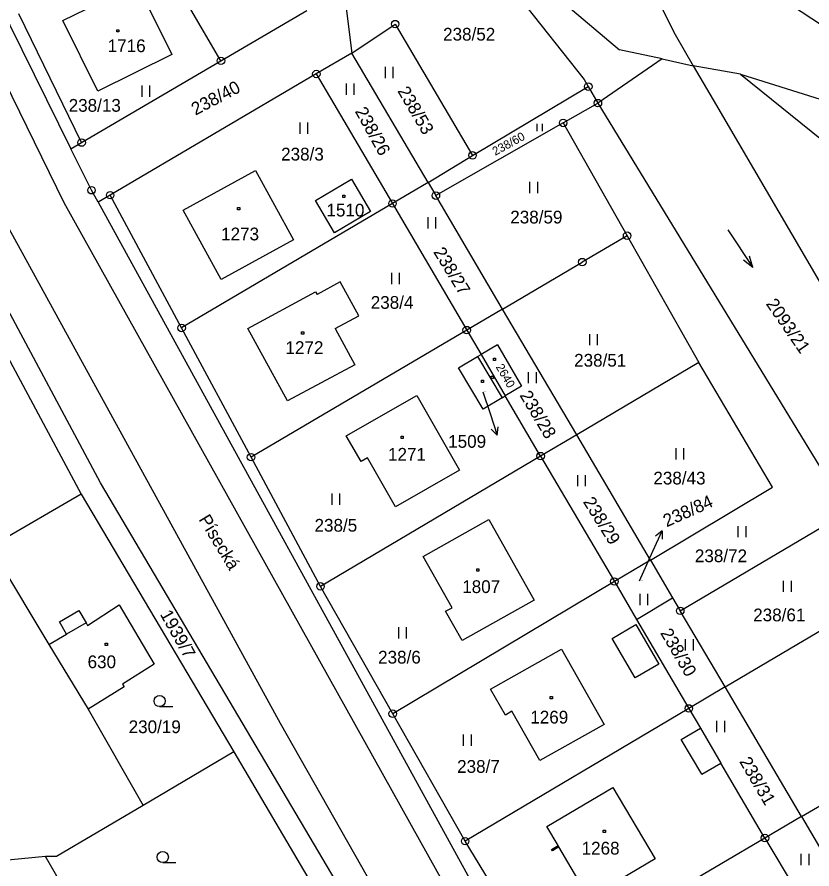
# Model space of a CAD drawing. Extents: x -795483 to -789093, y -1112258 to -1108741.
# Drawn here: x -791629.5 to -791523.5, y -1111209.4 to -1111095.9 of the extents above; entities that cross this region are included whole.
import ezdxf

# ---------------------------------------------------------------- set-up
doc = ezdxf.new("R2010")
doc.units = 0
for name, color, linetype in [('Komunikace', 7, 'Continuous'), ('Vrstva 1', 7, 'Continuous'), ('Vrstva 14', 7, 'Continuous'), ('Vrstva 15', 7, 'Continuous'), ('Vrstva 16', 7, 'Continuous'), ('Vrstva 2', 7, 'Continuous'), ('Vrstva 23', 7, 'Continuous'), ('Vrstva 25', 7, 'Continuous'), ('Vrstva 28', 7, 'Continuous'), ('Vrstva 38', 7, 'Continuous')]:
    doc.layers.add(name, color=color, linetype=linetype)

msp = doc.modelspace()

# ---------------------------------------------------------------- linework, layer by layer
at = {"layer": 'Komunikace'}
for p, q in [((-791567.38, -1111145.79), (-791566.43, -1111148.71)), ((-791546.53, -1111170.98), (-791544.76, -1111167.06))]:
    msp.add_line(p, q, dxfattribs=at)
at = {"layer": 'Vrstva 1'}
for p, q in [((-791649.55, -1111058.2), (-791622.27, -1111113.42)), ((-791570.55, -1111083.07), (-791553.89, -1111104.2)), ((-791548.23, -1111085.17), (-791541.78, -1111098.2)), ((-791602.29, -1111101.7), (-791611.88, -1111085.3)), ((-791562.23, -1111089.16), (-791549.17, -1111100.24)), ((-791623.36, -1111096.31), (-791613.5, -1111091.44)), ((-791613.5, -1111091.44), (-791608.85, -1111100.85)), ((-791585.95, -1111092.11), (-791584.83, -1111100.66)), ((-791528, -1111093.12), (-791522.13, -1111096.97)), ((-791602.29, -1111101.7), (-791590.86, -1111094.99)), ((-791620.86, -1111112.59), (-791629.23, -1111095.42)), ((-791618.71, -1111105.72), (-791623.36, -1111096.31)), ((-791584.83, -1111100.66), (-791579.08, -1111096.8)), ((-791579.08, -1111096.8), (-791568.77, -1111114.3)), ((-791541.78, -1111098.2), (-791539.36, -1111102.35)), ((-791608.85, -1111100.85), (-791618.71, -1111105.72)), ((-791584.83, -1111100.66), (-791589.58, -1111103.45)), ((-791574.68, -1111117.91), (-791584.83, -1111100.66)), ((-791543.51, -1111101.44), (-791549.17, -1111100.24)), ((-791620.86, -1111112.59), (-791602.29, -1111101.7)), ((-791543.51, -1111101.44), (-791552.06, -1111107.33)), ((-791543.51, -1111101.44), (-791539.36, -1111102.35)), ((-791533.06, -1111103.46), (-791539.36, -1111102.35)), ((-791539.36, -1111102.35), (-791536.7, -1111106.9)), ((-791589.58, -1111103.45), (-791617.05, -1111119.6)), ((-791589.58, -1111103.45), (-791579.43, -1111120.71)), ((-791553.89, -1111104.2), (-791553.34, -1111105.13)), ((-791533.06, -1111103.46), (-791512.58, -1111109.89)), ((-791533.06, -1111103.46), (-791516.11, -1111117.17)), ((-791568.77, -1111114.3), (-791553.34, -1111105.13)), ((-791553.34, -1111105.13), (-791552.06, -1111107.33)), ((-791556.69, -1111109.97), (-791552.06, -1111107.33)), ((-791552.06, -1111107.33), (-791520.15, -1111159.65)), ((-791536.7, -1111106.9), (-791509.72, -1111153.12)), ((-791556.69, -1111109.97), (-791573.65, -1111119.66)), ((-791556.69, -1111109.97), (-791548.17, -1111125)), ((-791622.27, -1111113.42), (-791620.86, -1111112.59)), ((-791619.54, -1111118.94), (-791622.27, -1111113.42)), ((-791574.68, -1111117.91), (-791568.77, -1111114.3)), ((-791607.33, -1111121.59), (-791597.67, -1111116.32)), ((-791597.67, -1111116.32), (-791592.63, -1111125.53)), ((-791589.71, -1111120.3), (-791584.89, -1111117.45)), ((-791584.89, -1111117.45), (-791582.34, -1111121.78)), ((-791574.68, -1111117.91), (-791579.43, -1111120.71)), ((-791574.68, -1111117.91), (-791573.65, -1111119.66)), ((-791618.66, -1111120.55), (-791619.54, -1111118.94)), ((-791617.05, -1111119.6), (-791618.66, -1111120.55)), ((-791607.53, -1111137.29), (-791617.05, -1111119.6)), ((-791587.16, -1111124.62), (-791589.71, -1111120.3)), ((-791564.76, -1111134.77), (-791573.65, -1111119.66)), ((-791618.66, -1111120.55), (-791561.86, -1111223.94)), ((-791579.43, -1111120.71), (-791607.53, -1111137.29)), ((-791579.43, -1111120.71), (-791569.54, -1111137.58)), ((-791602.27, -1111130.82), (-791607.33, -1111121.59)), ((-791582.34, -1111121.78), (-791587.16, -1111124.62)), ((-791592.63, -1111125.53), (-791602.27, -1111130.82)), ((-791548.17, -1111125), (-791554.14, -1111128.52)), ((-791548.17, -1111125), (-791538.59, -1111141.88)), ((-791564.76, -1111134.77), (-791554.14, -1111128.52)), ((-791586.4, -1111131.16), (-791589.47, -1111132.85)), ((-791583.93, -1111135.67), (-791586.4, -1111131.16)), ((-791618.34, -1111157.94), (-791632.35, -1111131.77)), ((-791598.71, -1111137.35), (-791589.68, -1111132.47)), ((-791589.68, -1111132.47), (-791589.47, -1111132.85)), ((-791634.99, -1111133.18), (-791620.93, -1111159.45)), ((-791564.76, -1111134.77), (-791569.54, -1111137.58)), ((-791554.89, -1111151.53), (-791564.76, -1111134.77)), ((-791587.06, -1111137.36), (-791583.93, -1111135.67)), ((-791598.28, -1111154.51), (-791607.53, -1111137.29)), ((-791593.44, -1111147), (-791598.71, -1111137.35)), ((-791587.06, -1111137.36), (-791584.47, -1111142.19)), ((-791569.54, -1111137.58), (-791598.28, -1111154.51)), ((-791569.54, -1111137.58), (-791567.63, -1111140.83)), ((-791565.45, -1111139.53), (-791567.63, -1111140.83)), ((-791565.45, -1111139.53), (-791562.26, -1111145.06)), ((-791570.63, -1111142.63), (-791568.1, -1111141.11)), ((-791568.1, -1111141.11), (-791567.63, -1111140.83)), ((-791567.63, -1111140.83), (-791564.4, -1111146.34)), ((-791538.59, -1111141.88), (-791554.89, -1111151.53)), ((-791528.81, -1111158.52), (-791538.59, -1111141.88)), ((-791584.47, -1111142.19), (-791593.44, -1111147)), ((-791567.35, -1111148.11), (-791570.63, -1111142.63)), ((-791562.26, -1111145.06), (-791564.4, -1111146.34)), ((-791585.59, -1111151.65), (-791576.21, -1111146.29)), ((-791576.21, -1111146.29), (-791570.51, -1111156.26)), ((-791564.82, -1111146.59), (-791564.4, -1111146.34)), ((-791559.69, -1111154.37), (-791564.4, -1111146.34)), ((-791564.82, -1111146.59), (-791567.35, -1111148.11)), ((-791583.6, -1111155.11), (-791585.59, -1111151.65)), ((-791554.89, -1111151.53), (-791559.69, -1111154.37)), ((-791545.07, -1111168.22), (-791554.89, -1111151.53)), ((-791559.69, -1111154.37), (-791589.03, -1111171.73)), ((-791559.69, -1111154.37), (-791549.87, -1111171.08)), ((-791589.03, -1111171.73), (-791598.28, -1111154.51)), ((-791582.75, -1111154.61), (-791583.6, -1111155.11)), ((-791579.01, -1111161.12), (-791582.75, -1111154.61)), ((-791570.51, -1111156.26), (-791579.01, -1111161.12)), ((-791582.76, -1111218.1), (-791618.34, -1111157.94)), ((-791545.07, -1111168.22), (-791528.81, -1111158.52)), ((-791620.93, -1111159.45), (-791633.04, -1111166.49)), ((-791620.93, -1111159.45), (-791600.56, -1111193.79)), ((-791575.34, -1111167.74), (-791566.58, -1111162.82)), ((-791566.58, -1111162.82), (-791560.56, -1111173.59)), ((-791541.09, -1111174.99), (-791522.29, -1111163.89)), ((-791633.04, -1111166.49), (-791625.23, -1111179.49)), ((-791571.48, -1111174.6), (-791575.34, -1111167.74)), ((-791545.07, -1111168.22), (-791549.87, -1111171.08)), ((-791545.07, -1111168.22), (-791542.11, -1111173.26)), ((-791549.87, -1111171.08), (-791579.4, -1111188.7)), ((-791549.87, -1111171.08), (-791546.9, -1111176.15)), ((-791579.4, -1111188.7), (-791589.03, -1111171.73)), ((-791560.56, -1111173.59), (-791570.16, -1111178.96)), ((-791546.9, -1111176.15), (-791542.11, -1111173.26)), ((-791542.11, -1111173.26), (-791541.09, -1111174.99)), ((-791620.06, -1111176.96), (-791615.84, -1111174.21)), ((-791615.84, -1111174.21), (-791611.17, -1111182.1)), ((-791572.35, -1111175.05), (-791571.48, -1111174.6)), ((-791535.12, -1111185.14), (-791516.08, -1111173.84)), ((-791623.82, -1111176.44), (-791621.24, -1111174.94)), ((-791621.24, -1111174.94), (-791620.27, -1111176.6)), ((-791570.16, -1111178.96), (-791572.35, -1111175.05)), ((-791535.12, -1111185.14), (-791541.09, -1111174.99)), ((-791622.86, -1111178.1), (-791623.82, -1111176.44)), ((-791620.27, -1111176.6), (-791620.06, -1111176.96)), ((-791546.9, -1111176.15), (-791539.94, -1111188)), ((-791625.23, -1111179.49), (-791622.86, -1111178.1)), ((-791566.36, -1111185.41), (-791556.93, -1111180.08)), ((-791556.93, -1111180.08), (-791551.22, -1111190.12)), ((-791611.17, -1111182.1), (-791615.41, -1111184.75)), ((-791615.41, -1111184.75), (-791615.19, -1111185.1)), ((-791615.19, -1111185.1), (-791619.99, -1111188.1)), ((-791564.38, -1111188.89), (-791566.36, -1111185.41)), ((-791535.12, -1111185.14), (-791539.94, -1111188)), ((-791524.94, -1111202.42), (-791535.12, -1111185.14)), ((-791619.99, -1111188.1), (-791612.66, -1111200.93)), ((-791539.94, -1111188), (-791569.75, -1111205.69)), ((-791563.53, -1111188.37), (-791564.38, -1111188.89)), ((-791559.82, -1111194.95), (-791563.53, -1111188.37)), ((-791539.94, -1111188), (-791538.39, -1111190.64)), ((-791569.75, -1111205.69), (-791579.4, -1111188.7)), ((-791551.22, -1111190.12), (-791559.82, -1111194.95)), ((-791538.39, -1111190.64), (-791535.67, -1111195.27)), ((-791524.94, -1111202.42), (-791505.4, -1111190.96)), ((-791600.56, -1111193.79), (-791612.66, -1111200.93)), ((-791600.56, -1111193.79), (-791585.35, -1111219.61)), ((-791529.8, -1111205.27), (-791535.67, -1111195.27)), ((-791558.85, -1111203.73), (-791550.06, -1111198.55)), ((-791550.06, -1111198.55), (-791544.43, -1111208.05)), ((-791612.66, -1111200.93), (-791624.22, -1111207.75)), ((-791524.94, -1111202.42), (-791529.8, -1111205.27)), ((-791524.94, -1111202.42), (-791515.11, -1111219.12)), ((-791557.35, -1111206.28), (-791558.85, -1111203.73)), ((-791529.8, -1111205.27), (-791559.43, -1111222.66)), ((-791529.8, -1111205.27), (-791519.59, -1111222.4)), ((-791559.43, -1111222.66), (-791569.75, -1111205.69)), ((-791558.24, -1111206.8), (-791557.35, -1111206.28)), ((-791557.25, -1111206.45), (-791558.13, -1111206.97)), ((-791553.25, -1111213.24), (-791557.25, -1111206.45)), ((-791625.69, -1111207.74), (-791641.09, -1111209.26)), ((-791624.22, -1111207.75), (-791625.69, -1111207.74)), ((-791620.74, -1111216.15), (-791625.69, -1111207.74)), ((-791558.13, -1111206.97), (-791558.24, -1111206.8)), ((-791544.43, -1111208.05), (-791553.25, -1111213.24))]:
    msp.add_line(p, q, dxfattribs=at)
at = {"layer": 'Vrstva 16'}
for p, q in [((-791566.43, -1111148.71), (-791565.5, -1111151.56)), ((-791565.5, -1111151.56), (-791566.29, -1111150.77)), ((-791565.5, -1111151.56), (-791565.33, -1111150.46)), ((-791544.76, -1111167.06), (-791543.52, -1111164.33)), ((-791543.52, -1111164.33), (-791544.39, -1111165.03)), ((-791543.52, -1111164.33), (-791543.48, -1111165.44))]:
    msp.add_line(p, q, dxfattribs=at)
at = {"layer": 'Vrstva 2'}
for p, q in [((-791623.19, -1111120.61), (-791638.8, -1111088.74)), ((-791632.92, -1111119.76), (-791594.41, -1111189.98)), ((-791564.58, -1111225.69), (-791623.19, -1111120.61)), ((-791568.1, -1111141.11), (-791564.82, -1111146.59)), ((-791620.27, -1111176.6), (-791622.86, -1111178.1)), ((-791550.14, -1111178.67), (-791546.99, -1111176.83)), ((-791546.99, -1111176.83), (-791543.94, -1111182.08)), ((-791547.09, -1111183.92), (-791550.14, -1111178.67)), ((-791625.23, -1111179.49), (-791619.99, -1111188.1)), ((-791543.94, -1111182.08), (-791547.09, -1111183.92)), ((-791594.41, -1111189.98), (-791571.55, -1111230.15)), ((-791540.97, -1111192.13), (-791538.39, -1111190.64)), ((-791538.23, -1111196.75), (-791540.97, -1111192.13)), ((-791538.23, -1111196.75), (-791535.67, -1111195.27)), ((-791557.25, -1111206.45), (-791557.35, -1111206.28))]:
    msp.add_line(p, q, dxfattribs=at)
at = {"layer": 'Vrstva 23'}
for p, q in [((-791580.38, -1111104), (-791580.38, -1111102.5)), ((-791579.38, -1111102.5), (-791579.38, -1111104)), ((-791612.8, -1111106.48), (-791612.8, -1111104.98)), ((-791611.8, -1111104.98), (-791611.8, -1111106.48)), ((-791585.57, -1111106.23), (-791585.57, -1111104.73)), ((-791584.57, -1111104.73), (-791584.57, -1111106.23)), ((-791591.75, -1111111.42), (-791591.75, -1111109.92)), ((-791590.75, -1111109.92), (-791590.75, -1111111.42)), ((-791560.17, -1111111.09), (-791560.17, -1111110.08)), ((-791559.49, -1111110.08), (-791559.49, -1111111.09)), ((-791561.11, -1111119.33), (-791561.11, -1111117.83)), ((-791560.11, -1111117.83), (-791560.11, -1111119.33)), ((-791574.7, -1111124.02), (-791574.7, -1111122.52)), ((-791573.7, -1111122.52), (-791573.7, -1111124.02)), ((-791534.73, -1111124.23), (-791531.43, -1111129.25)), ((-791531.43, -1111129.25), (-791532.67, -1111128.27)), ((-791531.43, -1111129.25), (-791531.84, -1111127.72)), ((-791579.53, -1111131.45), (-791579.53, -1111129.95)), ((-791578.53, -1111129.95), (-791578.53, -1111131.45)), ((-791553.14, -1111139.6), (-791553.14, -1111138.1)), ((-791552.14, -1111138.1), (-791552.14, -1111139.6)), ((-791561.29, -1111144.67), (-791561.29, -1111143.17)), ((-791560.29, -1111143.17), (-791560.29, -1111144.67)), ((-791541.65, -1111154.81), (-791541.65, -1111153.31)), ((-791540.65, -1111153.31), (-791540.65, -1111154.81)), ((-791554.74, -1111158.39), (-791554.74, -1111156.89)), ((-791553.74, -1111156.89), (-791553.74, -1111158.39)), ((-791587.49, -1111160.86), (-791587.49, -1111159.36)), ((-791586.49, -1111159.36), (-791586.49, -1111160.86)), ((-791533.37, -1111165.19), (-791533.37, -1111163.69)), ((-791532.37, -1111163.69), (-791532.37, -1111165.19)), ((-791527.32, -1111172.48), (-791527.32, -1111170.98)), ((-791526.32, -1111170.98), (-791526.32, -1111172.48)), ((-791546.43, -1111174.24), (-791546.43, -1111172.74)), ((-791545.43, -1111172.74), (-791545.43, -1111174.24)), ((-791578.59, -1111178.66), (-791578.59, -1111177.16)), ((-791577.59, -1111177.16), (-791577.59, -1111178.66)), ((-791540.38, -1111180.28), (-791540.38, -1111178.78)), ((-791539.38, -1111178.78), (-791539.38, -1111180.28)), ((-791610.46, -1111187.76), (-791608.71, -1111187.76)), ((-791536.21, -1111191.14), (-791536.21, -1111189.64)), ((-791535.21, -1111189.64), (-791535.21, -1111191.14)), ((-791569.96, -1111192.98), (-791569.96, -1111191.48)), ((-791568.96, -1111191.48), (-791568.96, -1111192.98)), ((-791524.97, -1111208.89), (-791524.97, -1111207.39)), ((-791523.97, -1111207.39), (-791523.97, -1111208.89)), ((-791610.04, -1111208.55), (-791608.29, -1111208.55))]:
    msp.add_line(p, q, dxfattribs=at)
for centre in [(-791610.46, -1111187.01), (-791610.04, -1111207.8)]:
    msp.add_circle(centre, 0.75, dxfattribs=at)
at = {"layer": 'Vrstva 25'}
for p, q in [((-791616.18, -1111097.55), (-791615.88, -1111097.55)), ((-791616.18, -1111097.85), (-791616.18, -1111097.55)), ((-791615.88, -1111097.55), (-791615.88, -1111097.85)), ((-791615.88, -1111097.85), (-791616.18, -1111097.85)), ((-791586.06, -1111119.61), (-791585.76, -1111119.61)), ((-791586.06, -1111119.91), (-791586.06, -1111119.61)), ((-791585.76, -1111119.91), (-791586.06, -1111119.91)), ((-791585.76, -1111119.61), (-791585.76, -1111119.91)), ((-791600.07, -1111121.26), (-791599.77, -1111121.26)), ((-791600.07, -1111121.56), (-791600.07, -1111121.26)), ((-791599.77, -1111121.26), (-791599.77, -1111121.56)), ((-791599.77, -1111121.56), (-791600.07, -1111121.56)), ((-791591.55, -1111137.82), (-791591.25, -1111137.82)), ((-791591.55, -1111138.12), (-791591.55, -1111137.82)), ((-791591.25, -1111138.12), (-791591.55, -1111138.12)), ((-791591.25, -1111137.82), (-791591.25, -1111138.12)), ((-791565.99, -1111141.31), (-791565.69, -1111141.31)), ((-791565.99, -1111141.61), (-791565.99, -1111141.31)), ((-791565.69, -1111141.61), (-791565.99, -1111141.61)), ((-791565.69, -1111141.31), (-791565.69, -1111141.61)), ((-791566.28, -1111143.72), (-791565.98, -1111143.72)), ((-791566.28, -1111144.02), (-791566.28, -1111143.72)), ((-791565.98, -1111144.02), (-791566.28, -1111144.02)), ((-791565.98, -1111143.72), (-791565.98, -1111144.02)), ((-791567.59, -1111144.26), (-791567.29, -1111144.26)), ((-791567.59, -1111144.56), (-791567.59, -1111144.26)), ((-791567.29, -1111144.56), (-791567.59, -1111144.56)), ((-791567.29, -1111144.26), (-791567.29, -1111144.56)), ((-791578.29, -1111151.73), (-791577.99, -1111151.73)), ((-791578.29, -1111152.03), (-791578.29, -1111151.73)), ((-791577.99, -1111152.03), (-791578.29, -1111152.03)), ((-791577.99, -1111151.73), (-791577.99, -1111152.03)), ((-791568.21, -1111169.4), (-791567.91, -1111169.4)), ((-791568.21, -1111169.7), (-791568.21, -1111169.4)), ((-791567.91, -1111169.7), (-791568.21, -1111169.7)), ((-791567.91, -1111169.4), (-791567.91, -1111169.7)), ((-791617.71, -1111179.31), (-791617.41, -1111179.31)), ((-791617.71, -1111179.61), (-791617.71, -1111179.31)), ((-791617.41, -1111179.31), (-791617.41, -1111179.61)), ((-791617.41, -1111179.61), (-791617.71, -1111179.61)), ((-791558.42, -1111186.42), (-791558.12, -1111186.42)), ((-791558.42, -1111186.72), (-791558.42, -1111186.42)), ((-791558.12, -1111186.72), (-791558.42, -1111186.72)), ((-791558.12, -1111186.42), (-791558.12, -1111186.72)), ((-791551.35, -1111204.24), (-791551.05, -1111204.24)), ((-791551.35, -1111204.54), (-791551.35, -1111204.24)), ((-791551.05, -1111204.24), (-791551.05, -1111204.54)), ((-791551.05, -1111204.54), (-791551.35, -1111204.54))]:
    msp.add_line(p, q, dxfattribs=at)
at = {"layer": 'Vrstva 28'}
for centre, radius in [((-791579.08, -1111096.8), 0.5), ((-791579.08, -1111096.8), 0.01), ((-791602.29, -1111101.7), 0.5), ((-791602.29, -1111101.7), 0.01), ((-791589.58, -1111103.45), 0.5), ((-791589.58, -1111103.45), 0.01), ((-791553.34, -1111105.13), 0.5), ((-791553.34, -1111105.13), 0.01), ((-791552.06, -1111107.33), 0.5), ((-791552.06, -1111107.33), 0.01), ((-791556.69, -1111109.97), 0.5), ((-791556.69, -1111109.97), 0.01), ((-791620.86, -1111112.59), 0.5), ((-791620.86, -1111112.59), 0.01), ((-791568.77, -1111114.3), 0.5), ((-791568.77, -1111114.3), 0.01), ((-791619.54, -1111118.94), 0.5), ((-791619.54, -1111118.94), 0.01), ((-791617.05, -1111119.6), 0.5), ((-791573.65, -1111119.66), 0.5), ((-791617.05, -1111119.6), 0.01), ((-791579.43, -1111120.71), 0.5), ((-791573.65, -1111119.66), 0.01), ((-791579.43, -1111120.71), 0.01), ((-791548.17, -1111125), 0.5), ((-791548.17, -1111125), 0.01), ((-791554.14, -1111128.52), 0.5), ((-791554.14, -1111128.52), 0.01), ((-791607.53, -1111137.29), 0.5), ((-791607.53, -1111137.29), 0.01), ((-791569.54, -1111137.58), 0.5), ((-791569.54, -1111137.58), 0.01), ((-791598.28, -1111154.51), 0.5), ((-791559.69, -1111154.37), 0.5), ((-791559.69, -1111154.37), 0.01), ((-791598.28, -1111154.51), 0.01), ((-791589.03, -1111171.73), 0.5), ((-791549.87, -1111171.08), 0.5), ((-791549.87, -1111171.08), 0.01), ((-791589.03, -1111171.73), 0.01), ((-791541.09, -1111174.99), 0.5), ((-791541.09, -1111174.99), 0.01), ((-791579.4, -1111188.7), 0.5), ((-791539.94, -1111188), 0.5), ((-791539.94, -1111188), 0.01), ((-791579.4, -1111188.7), 0.01), ((-791569.75, -1111205.69), 0.5), ((-791529.8, -1111205.27), 0.5), ((-791529.8, -1111205.27), 0.01), ((-791569.75, -1111205.69), 0.01)]:
    msp.add_circle(centre, radius, dxfattribs=at)

# ---------------------------------------------------------------- texts
at = {"layer": 'Vrstva 14'}
for s, height, p in [('238/52', 1.7, (-791572.69, -1111099)), ('238/13', 1.7, (-791622.58, -1111108.48)), ('238/3', 1.7, (-791594.27, -1111114.98)), ('238/59', 1.7, (-791563.74, -1111123.37)), ('238/4', 1.7, (-791582.33, -1111134.74)), ('238/51', 1.7, (-791555.23, -1111142.45)), ('238/43', 1.7, (-791544.67, -1111158.15)), ('238/5', 1.7, (-791589.82, -1111164.44)), ('238/72', 1.7, (-791539.14, -1111168.51)), ('238/84', 0.1, (-791546.53, -1111170.98)), ('238/61', 1.7, (-791531.37, -1111176.39)), ('238/6', 1.7, (-791581.35, -1111182.02)), ('230/19', 1.7, (-791614.59, -1111191.29)), ('238/7', 1.7, (-791570.82, -1111196.58))]:
    msp.add_text(s, height=height, dxfattribs=at).set_placement(p)
for s, height, rotation, p in [('238/40', 1.7, 27.8645, (-791605.68, -1111109.01)), ('238/53', 1.7, 300.4562, (-791578.82, -1111105.71)), ('238/26', 1.7, 298.9948, (-791584.48, -1111108.42)), ('238/60', 1.14, 28.8213, (-791565.74, -1111114.36)), ('238/27', 1.7, 301.5215, (-791574.04, -1111127.17)), ('2093/21', 1.7, 304.6318, (-791529.73, -1111134.09)), ('238/28', 1.7, 300.8336, (-791562.54, -1111146.26)), ('238/29', 1.7, 302.0259, (-791554.1, -1111160.46)), ('1939/7', 1.7, 299.2663, (-791610.46, -1111175.44)), ('238/30', 1.7, 300.4044, (-791543.8, -1111177.94)), ('238/31', 1.7, 300.3249, (-791533.27, -1111195.06))]:
    msp.add_text(s, height=height, rotation=rotation, dxfattribs=at).set_placement(p)
at = {"layer": 'Vrstva 15'}
for s, height, p in [('1716', 1.7, (-791617.38, -1111100.54)), ('1510', 1.7, (-791588.23, -1111122.44)), ('1273', 1.7, (-791602.27, -1111125.62)), ('1272', 1.7, (-791593.69, -1111140.76)), ('1509', 0.1, (-791567.38, -1111145.79)), ('1271', 1.7, (-791580.03, -1111154.98)), ('1807', 1.7, (-791570.14, -1111172.62)), ('630', 1.7, (-791620.06, -1111182.63)), ('1269', 1.7, (-791561.07, -1111190.01)), ('1268', 1.7, (-791554.23, -1111207.47))]:
    msp.add_text(s, height=height, dxfattribs=at).set_placement(p)
msp.add_text('2640', height=1.14, rotation=299.8924, dxfattribs=at).set_placement((-791565.71, -1111142.47))
at = {"layer": 'Vrstva 16'}
msp.add_text('1509', height=1.7, dxfattribs=at).set_placement((-791572.01, -1111153.26))
msp.add_text('238/84', height=1.7, rotation=24.1447, dxfattribs=at).set_placement((-791542.9, -1111163.87))
at = {"layer": 'Vrstva 38'}
msp.add_text('Písecká', height=1.7, rotation=301.1299, dxfattribs=at).set_placement((-791605.31, -1111162.8))

doc.saveas('drawing.dxf')
